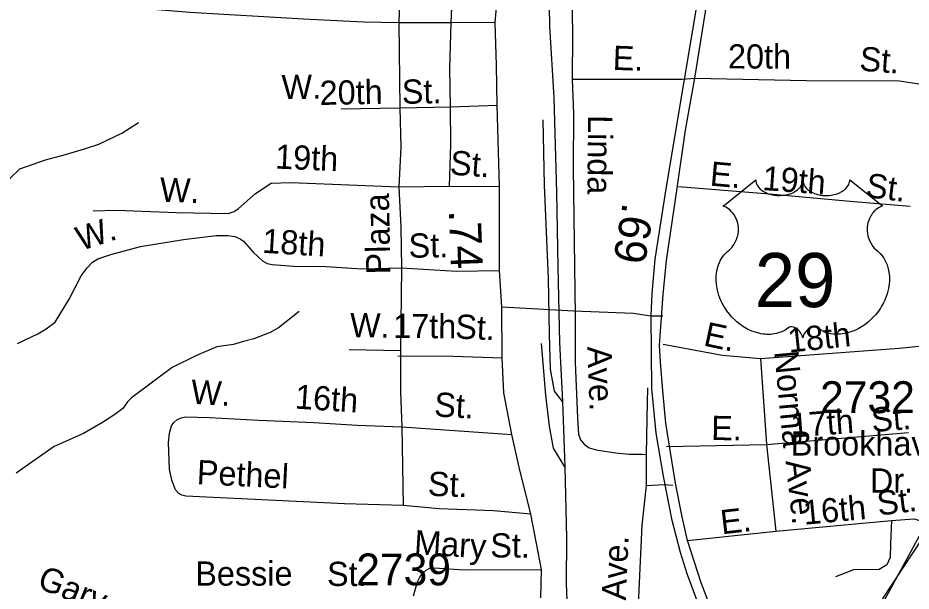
# Model space of a CAD drawing. Extents: x 1473865 to 1648260, y 639067 to 773536.
# Drawn here: x 1517772 to 1521277, y 646667 to 648916 of the extents above; entities that cross this region are included whole.
import ezdxf

# ---------------------------------------------------------------- set-up
doc = ezdxf.new("R2010")
doc.units = 0
for name, color, linetype in [('Exist Boundary Political City Limit New', 7, 'Continuous'), ('Exist Hydrographic Creek Single Shore', 7, 'Continuous'), ('Exist Railroad Mainline', 7, 'Continuous'), ('Exist Railroad Siding', 7, 'Continuous'), ('Exist Road Non-System Type 51', 7, 'Continuous'), ('Exist Road Non-System Type 51 Label', 7, 'Continuous'), ('Exist Road Primary US Divided Attributed', 7, 'Continuous'), ('Exist Road Primary US Mileage Hundredths English Label', 7, 'Continuous'), ('Exist Road Primary US Shield CELL', 7, 'Continuous'), ('Exist Road Primary US Shield Number Label', 7, 'Continuous'), ('Exist Road Secondary Mileage Hundredths English Label', 7, 'Continuous'), ('Exist Road Secondary Type 51 Attributed', 7, 'Continuous'), ('Exist Road Secondary Type 51 Label', 7, 'Continuous'), ('Exist Road Secondary Type 51 Number Label', 7, 'Continuous'), ('Exist Utilities Electrical Transmission Line', 7, 'Continuous'), ('Map Preparation Boundary City Limit Buffer Line', 7, 'Continuous')]:
    doc.layers.add(name, color=color, linetype=linetype)

msp = doc.modelspace()

# ---------------------------------------------------------------- linework, layer by layer
at = {"layer": 'Exist Boundary Political City Limit New'}
msp.add_lwpolyline([(1521437.8, 646451.2), (1521192.2, 646281.3), (1521149.5, 646444.2), (1521004.4, 646393), (1522392.9, 648497.9)], dxfattribs=at)
at = {"layer": 'Exist Hydrographic Creek Single Shore'}
for points in [[(1516541.3, 647612.2), (1516629.9, 647643.6), (1516694.1, 647659.7), (1516758.1, 647683.6), (1516838.4, 647720.6), (1516950.9, 647753), (1517096.2, 647826.4), (1517144.6, 647854.2), (1517168.9, 647871.7), (1517266.2, 647951.8), (1517306.9, 647999.4), (1517400, 648058.3), (1517460.4, 648090.7), (1517606.1, 648183), (1517694.9, 648249.3), (1517741.7, 648286.9), (1517780.1, 648323.9), (1517880.8, 648358.8), (1517959.2, 648379.4), (1518033.7, 648402.5), (1518089.9, 648421), (1518180.6, 648463.5), (1518245.2, 648504.9)], [(1518875.8, 647764.3), (1518794.7, 647699.5), (1518762.6, 647682), (1518698.1, 647657.1), (1518657.9, 647645.6), (1518617.9, 647634.9), (1518553.6, 647625.5), (1518472.9, 647591), (1518378.3, 647544.5), (1518218.2, 647424.7), (1518201.9, 647409.4), (1518183.6, 647383.5), (1518153.1, 647359.5), (1518104.7, 647328.5), (1518030, 647285.7), (1517915.1, 647233.8), (1517765.5, 647130.2)]]:
    msp.add_lwpolyline(points, dxfattribs=at)
at = {"layer": 'Exist Railroad Mainline'}
msp.add_line((1519909.3, 647410.5), (1519918.8, 647154.4), dxfattribs=at)
for points in [[(1519812.2, 651184.5), (1519818.5, 650911.9), (1519822.7, 650693.9), (1519830.8, 650267.3), (1519844.7, 649860.2), (1519860.5, 649509.4), (1519851.9, 649339.4), (1519851.9, 649208), (1519853.5, 649113.5), (1519857.4, 648883.5), (1519874.4, 648603.2), (1519885.9, 648231), (1519890.6, 647939), (1519897.4, 647642.9), (1519909.3, 647410.5)], [(1519918.8, 647154.4), (1519924.9, 646874.4), (1519922.8, 646698.5), (1519935.3, 646388.1), (1519926, 646204.4), (1519909.3, 646048.7), (1519892.4, 645886.9), (1519869.9, 645728), (1519835.3, 645584.2), (1519785.9, 645416.2), (1519728.2, 645259.8), (1519680.9, 645153.8), (1519627.8, 645045.9), (1519524.3, 644843.7), (1519429.2, 644687.5), (1519352.6, 644530.7), (1519267.4, 644354.4), (1519157.9, 644158.3), (1519042.2, 643944.5), (1518893.3, 643667.2), (1518693, 643310.8), (1518476.1, 642924.6), (1518324, 642677)]]:
    msp.add_lwpolyline(points, dxfattribs=at)
at = {"layer": 'Exist Railroad Siding'}
for points in [[(1519909.3, 647410.5), (1519878.2, 647451.2), (1519861.7, 647537.6), (1519858.1, 647675.5), (1519853.9, 647893.5), (1519838.5, 648259.8), (1519832.8, 648516)], [(1519918.8, 647154.4), (1519874, 647227.2), (1519857.6, 647313.5), (1519843.8, 647435.9), (1519827.3, 647638.1)]]:
    msp.add_lwpolyline(points, dxfattribs=at)
at = {"layer": 'Exist Road Non-System Type 51'}
for p, q in [((1519472.9, 648897.1), (1519267, 648896.8)), ((1519267, 648896.8), (1519271.1, 648562.8)), ((1519645.4, 648898.5), (1519472.9, 648897.1)), ((1520378.4, 648675.3), (1520428.3, 648679.7)), ((1519469.1, 648567.2), (1519653.3, 648573.7)), ((1519040.9, 648558.8), (1519271.1, 648562.8)), ((1519271.1, 648562.8), (1519469.1, 648567.2)), ((1519267.4, 648252.9), (1519465.6, 648255.1)), ((1519465.6, 648255.1), (1519661.3, 648254.5)), ((1519277.8, 647934.7), (1519274.1, 647610.9)), ((1519670.9, 647782), (1519953.7, 647767.1)), ((1519953.7, 647767.1), (1520186.5, 647757.5)), ((1520186.5, 647757.5), (1520255.9, 647746.5)), ((1520255.9, 647746.5), (1520302.4, 647746.5)), ((1519072.3, 647614.5), (1519274.1, 647610.9)), ((1519278.8, 647310.8), (1519710.3, 647281)), ((1519278.8, 647310.8), (1519283.4, 647002.6)), ((1520222.2, 647203.5), (1520236.9, 647203.2)), ((1520236.9, 647203.2), (1520236.7, 647081.4)), ((1520236.7, 647081.4), (1520308.2, 647084.7)), ((1520308.2, 647084.7), (1520342.4, 647082.1))]:
    msp.add_line(p, q, dxfattribs=at)
for points in [[(1519270.4, 649312.6), (1519271.3, 649026.6), (1519267, 648896.8)], [(1519472.9, 648897.1), (1519477.2, 649018.9), (1519491.8, 649195.6), (1519495.5, 649285.4)], [(1519945.1, 649020.4), (1519948, 648850.3), (1519946.9, 648674.4)], [(1519267, 648896.8), (1519129, 648899.2), (1518892.9, 648910.9), (1518447.6, 648937.2), (1518302.9, 648949.5), (1518121.2, 648968.8), (1517980.1, 648979.8)], [(1519469.1, 648567.2), (1519467.7, 648717.1), (1519472.9, 648897.1)], [(1520428.3, 648679.7), (1520866.1, 648670.3), (1521230.9, 648668.4), (1521384.3, 648646)], [(1519946.5, 648675.3), (1520150.4, 648675.3), (1520378.4, 648675.3)], [(1519946.9, 648674.4), (1519952.6, 648540.2), (1519950.9, 648328.4), (1519958.5, 647746.3)], [(1519271.1, 648562.8), (1519274.4, 648408.6), (1519267.4, 648252.9)], [(1519465.6, 648255.1), (1519470.5, 648419.1), (1519469.1, 648567.2)], [(1518068, 648158.6), (1518160.1, 648161), (1518393.8, 648152.7), (1518597.8, 648149), (1518621, 648156.7), (1518638, 648168.4), (1518705, 648227), (1518765.9, 648267.8), (1518843.8, 648270.5), (1519267.4, 648252.9)], [(1519267.4, 648252.9), (1519274.6, 648094.7), (1519277.8, 647934.7)], [(1520364.2, 648254.8), (1520721.6, 648226.1), (1521051.4, 648195), (1521273.2, 648176.6)], [(1517770.7, 647638.2), (1517851.3, 647676.6), (1517883.7, 647696.1), (1517918.3, 647721.4), (1517973.7, 647812.4), (1518021.4, 647903.5), (1518044, 647935), (1518065.1, 647957.8), (1518086.6, 647971), (1518136.9, 647987.4), (1518253.4, 648019.2), (1518421.9, 648046.3), (1518550.2, 648061.9), (1518595.5, 648061.6), (1518623.6, 648057.6), (1518644.2, 648049), (1518657.8, 648039.9), (1518695, 647997.3), (1518732.3, 647962.6), (1518750.5, 647952.8), (1518770.2, 647948), (1518854, 647942.3), (1518982, 647940.1), (1519121.9, 647931.5), (1519277.8, 647934.7)], [(1519277.8, 647934.7), (1519493.7, 647922.8), (1519662.4, 647924.9)], [(1519958.5, 647746.3), (1519959.3, 647564.2), (1519967.5, 647346.1), (1519972.2, 647282), (1519979.7, 647260.3), (1519993.6, 647243.8), (1520014.1, 647229.5), (1520041.2, 647220.8), (1520117, 647209.5), (1520168.9, 647204.6), (1520222.2, 647203.5)], [(1520685.6, 647580), (1521229.8, 647620.6), (1521757, 647674)], [(1520303.5, 647635.6), (1520536.2, 647592.9), (1520685.6, 647580)], [(1519274.1, 647610.9), (1519273.2, 647446.8), (1519278.8, 647310.8)], [(1519262.4, 647590.5), (1519480.4, 647588.5), (1519673, 647581.7)], [(1520685.6, 647580), (1520709.1, 647242.6)], [(1520241.9, 647464.9), (1520239.5, 647345.1), (1520236.9, 647203.2)], [(1519283.4, 647002.6), (1519053.4, 647008.8), (1518431.1, 647039.6), (1518415.8, 647042.7), (1518403.5, 647049.5), (1518390.4, 647064.8), (1518376.2, 647102.3), (1518367.9, 647145.3), (1518363.8, 647249.4), (1518366.7, 647286), (1518374.9, 647315.2), (1518384.8, 647328.8), (1518396.4, 647339), (1518412.5, 647346.5), (1518429.6, 647350.2), (1518523.6, 647348.5), (1518717.3, 647336.9), (1518933.2, 647329), (1519102.9, 647318), (1519278.8, 647310.8)], [(1520709.1, 647242.6), (1521266.5, 647289.3)], [(1520316.7, 647233.8), (1520709.1, 647242.6)], [(1520709.1, 647242.6), (1520745.7, 646901.7)], [(1520236.7, 647081.4), (1520219.9, 646925.6), (1520203.5, 646558)], [(1519785, 646968.6), (1519639, 646982.2), (1519425, 646990.1), (1519283.4, 647002.6)], [(1520745.7, 646901.7), (1521200.3, 646944.4)], [(1521200.3, 646944.4), (1521196, 646852.6), (1521193.9, 646799.2), (1521181.1, 646769.3), (1521151.2, 646752.2), (1521050.9, 646750.1), (1520980.5, 646722.3)], [(1521200.3, 646944.4), (1521287.8, 646950.8), (1521347.6, 646933.8), (1521392.4, 646897.4)], [(1520399.9, 646865.4), (1520745.7, 646901.7)], [(1519325.1, 646647.9), (1519340, 646703.7), (1519349.4, 646722.1), (1519360.7, 646737.3), (1519374.5, 646749), (1519388.9, 646756.7), (1519407.5, 646757.5), (1519522.8, 646750.4), (1519826.7, 646751.1)]]:
    msp.add_lwpolyline(points, dxfattribs=at)
at = {"layer": 'Exist Road Primary US Divided Attributed'}
for points in [[(1520499.8, 649379.4), (1520442.1, 649009.8), (1520384.3, 648658.1), (1520315, 648244.8), (1520271.9, 647969), (1520259.5, 647833.9), (1520255.9, 647746.5), (1520258.4, 647462.4), (1520275.2, 647286), (1520304.6, 647118), (1520337.1, 646950.1), (1520370.3, 646819.8), (1520397.3, 646736.1), (1520495.5, 646471.2), (1520643.1, 646199.2), (1520736, 646027.3), (1520851.5, 645827.8)], [(1520883, 645859.3), (1520805, 645994.9), (1520676.4, 646214.8), (1520518.4, 646529.3), (1520452.8, 646699.8), (1520399.9, 646865.4), (1520378.5, 646958.8), (1520351.8, 647089.7), (1520330.8, 647219.9), (1520314, 647325.9), (1520302.5, 647452.9), (1520294.1, 647565.3), (1520289.9, 647631.4), (1520304.6, 647830.9), (1520316.7, 647963.5), (1520358.1, 648239.3), (1520391.8, 648475.4), (1520428.3, 648679.7), (1520481.6, 649014.1), (1520540.8, 649379.4)]]:
    msp.add_lwpolyline(points, dxfattribs=at)
at = {"layer": 'Exist Road Primary US Shield CELL'}
msp.add_lwpolyline([(1520667.7, 648280.3), (1520668, 648274.9), (1520669.3, 648268.6), (1520670.3, 648265.4), (1520673.2, 648259.1), (1520678.1, 648251.8), (1520684.9, 648244.5), (1520692.6, 648238.2), (1520697.7, 648234.9), (1520706.5, 648230.2), (1520716.4, 648226), (1520727.5, 648222.8), (1520738.9, 648220.5), (1520751.2, 648219.2), (1520763.5, 648218.9), (1520776.7, 648219.9), (1520791.3, 648222.7), (1520798, 648224.5), (1520805.5, 648227.1), (1520812.5, 648230), (1520820.2, 648234.1), (1520826.3, 648238), (1520831.2, 648241.5), (1520838, 648248), (1520843.4, 648254.8), (1520845.7, 648258.6), (1520847.7, 648262.3), (1520850.4, 648270), (1520851.1, 648273.4), (1520851.7, 648280.5), (1520852.1, 648274.6), (1520852.7, 648270.8), (1520853.7, 648267.2), (1520855.2, 648263.3), (1520858, 648257.8), (1520861, 648253.3), (1520866.7, 648246.5), (1520870.3, 648243.2), (1520873.6, 648240.5), (1520882.3, 648234.5), (1520892.5, 648229.3), (1520897.5, 648227.1), (1520902.7, 648225.3), (1520909.2, 648223.3), (1520916, 648221.8), (1520922.7, 648220.6), (1520929.5, 648219.6), (1520936.5, 648219.1), (1520942.2, 648218.9), (1520949.2, 648219), (1520955.6, 648219.4), (1520962.3, 648220.2), (1520969.5, 648221.4), (1520975.4, 648222.7), (1520983.1, 648224.7), (1520990.1, 648227.2), (1520996.3, 648229.9), (1521004.3, 648234.1), (1521010.7, 648238.1), (1521015.4, 648241.9), (1521021, 648247.1), (1521026.4, 648253.2), (1521029.5, 648257.7), (1521031.7, 648262.3), (1521033.7, 648267.2), (1521035, 648272.4), (1521035.6, 648276.8), (1521035.7, 648280.7), (1521164.3, 648178.2), (1521161.3, 648177.1), (1521154.3, 648173.6), (1521148.7, 648170.4), (1521139.9, 648164.2), (1521136.1, 648160.7), (1521132.3, 648157.2), (1521128.8, 648153.4), (1521125.7, 648149.8), (1521122, 648144.6), (1521118.7, 648139.5), (1521115.4, 648133.8), (1521113, 648128.8), (1521109.1, 648118.5), (1521107.2, 648111.9), (1521105.9, 648106.4), (1521104.4, 648094.9), (1521104, 648089.5), (1521104, 648084.1), (1521104.3, 648078.4), (1521104.9, 648072.9), (1521105.9, 648067.2), (1521106.8, 648062.2), (1521108.4, 648056), (1521110.7, 648048.9), (1521113.5, 648042), (1521119.3, 648030.8), (1521126.9, 648019.4), (1521132.3, 648013), (1521137.6, 648007.5), (1521145.5, 648000.9), (1521149.8, 647997.1), (1521154.8, 647992.1), (1521162.8, 647982.8), (1521166.1, 647978.4), (1521169.4, 647973.4), (1521172.4, 647968.3), (1521175.5, 647962.9), (1521177.9, 647958.1), (1521182.4, 647947.1), (1521185.7, 647936.3), (1521187.2, 647930.7), (1521189.6, 647918.1), (1521190.5, 647911.9), (1521191.5, 647899.6), (1521191.6, 647884.7), (1521190.4, 647870.5), (1521187.8, 647854), (1521185.6, 647844.2), (1521182.2, 647832.7), (1521178.9, 647822.7), (1521173, 647808.1), (1521167.8, 647797.4), (1521161.1, 647785), (1521156.4, 647777.5), (1521151.1, 647769.4), (1521144.3, 647760.1), (1521136.4, 647750.2), (1521126.9, 647739.8), (1521119.2, 647732.2), (1521109.2, 647723.2), (1521103.1, 647718.2), (1521094.5, 647711.6), (1521082.6, 647703.7), (1521070.9, 647697), (1521061, 647691.9), (1521052.2, 647688.1), (1521040.8, 647683.8), (1521021.8, 647678.5), (1521014.9, 647677.1), (1521006.7, 647675.9), (1520999, 647675.1), (1520991.6, 647674.6), (1520981.5, 647674.6), (1520971.6, 647675.4), (1520962.2, 647676.8), (1520952.4, 647678.8), (1520942.1, 647681.9), (1520932.8, 647685.5), (1520923.4, 647690.1), (1520907.5, 647700.2), (1520902.9, 647702.6), (1520900.3, 647703.3), (1520894.2, 647703.6), (1520888.4, 647702.4), (1520882.5, 647700), (1520878.9, 647698.1), (1520874.2, 647695), (1520870.5, 647692.1), (1520866.1, 647687.9), (1520863.1, 647684.4), (1520860.7, 647681.7), (1520856.3, 647674.6), (1520854.7, 647671.3), (1520853, 647667), (1520851.5, 647660.6), (1520849.5, 647668.6), (1520847.2, 647674), (1520844.4, 647678.5), (1520841.6, 647682.5), (1520837.1, 647687.7), (1520833.1, 647691.6), (1520828.2, 647695.5), (1520823, 647698.7), (1520818.9, 647700.8), (1520815.1, 647702.2), (1520810.5, 647703.4), (1520806.7, 647703.7), (1520803.6, 647703.6), (1520799.3, 647702.6), (1520793.5, 647698.4), (1520788, 647694.6), (1520782, 647690.9), (1520774.8, 647687.1), (1520769.6, 647684.7), (1520763.3, 647682.2), (1520756.1, 647679.8), (1520748.2, 647677.8), (1520740, 647676.2), (1520732.9, 647675), (1520725.2, 647674.3), (1520718.3, 647674.1), (1520711.1, 647674.2), (1520704.3, 647674.7), (1520696.5, 647675.4), (1520686.8, 647676.8), (1520678.7, 647678.7), (1520670.2, 647680.9), (1520661.5, 647683.7), (1520652.2, 647687.3), (1520640.5, 647692.3), (1520632.3, 647696.5), (1520619.5, 647703.9), (1520604.5, 647714.3), (1520593.1, 647723.5), (1520584.8, 647731), (1520572.6, 647743.5), (1520565.4, 647751.6), (1520554.1, 647766.2), (1520546.9, 647776.8), (1520542.2, 647784.5), (1520535.4, 647797), (1520531.6, 647804.8), (1520526.8, 647816.2), (1520522.9, 647826.6), (1520519.7, 647836.5), (1520518, 647842.8), (1520515.6, 647853.8), (1520514.1, 647861.6), (1520512.7, 647872.4), (1520511.9, 647883.7), (1520511.7, 647894.1), (1520512, 647902.8), (1520513, 647912.9), (1520514.7, 647923.6), (1520516.8, 647932.8), (1520518.6, 647939.4), (1520521.3, 647947.4), (1520525, 647956.3), (1520529.2, 647964.8), (1520533.3, 647971.9), (1520538.4, 647979.5), (1520543.4, 647986), (1520549.9, 647993.1), (1520556.8, 647999.6), (1520563, 648004.7), (1520570.5, 648012), (1520574.4, 648016.4), (1520579, 648022.6), (1520582.8, 648028.3), (1520585.7, 648033.4), (1520589.6, 648040.9), (1520592, 648046.5), (1520594.9, 648055.2), (1520596.4, 648061.3), (1520597.9, 648069.1), (1520598.9, 648076.5), (1520599.3, 648085.7), (1520599.1, 648093.3), (1520598.1, 648102.1), (1520596.4, 648110.7), (1520594.4, 648118.1), (1520591.2, 648126.6), (1520588.3, 648132.8), (1520583.4, 648141.3), (1520577.9, 648149.1), (1520572.2, 648155.5), (1520566.5, 648161.2), (1520561.1, 648165.4), (1520555.9, 648169.2), (1520549.3, 648173.1), (1520543, 648176.2), (1520539.1, 648177.8)], close=True, dxfattribs=at)
at = {"layer": 'Exist Road Secondary Type 51 Attributed'}
msp.add_lwpolyline([(1519824.5, 646640), (1519826.7, 646751.1), (1519806.4, 646853.3), (1519785, 646968.6), (1519739.1, 647153), (1519710.3, 647281), (1519678.3, 647445), (1519673, 647581.7), (1519670.9, 647782), (1519662.4, 647924.9), (1519661.3, 648254.5), (1519653.3, 648573.7), (1519650, 648729.8), (1519645.4, 648898.5), (1519654.4, 649004.7)], dxfattribs=at)
at = {"layer": 'Exist Utilities Electrical Transmission Line'}
msp.add_lwpolyline([(1518886.7, 642864.9), (1519024.4, 643074.2), (1519172.2, 643287.6), (1519339, 643554.5), (1519510, 643833.6), (1519690.7, 644106.3), (1519941.5, 644495.6), (1520192.7, 644893.2), (1520427.8, 645300.8), (1520663.2, 645720.5), (1520902.8, 646152.3), (1521173.5, 646633.3), (1521405, 647059.2), (1521704.1, 647575.6), (1522013.5, 648112.1), (1522308.7, 648630.8), (1522575, 649091.8)], dxfattribs=at)
at = {"layer": 'Map Preparation Boundary City Limit Buffer Line'}
msp.add_lwpolyline([(1521437.8, 646451.2), (1521192.2, 646281.3), (1521149.5, 646444.2), (1521004.4, 646393), (1522392.9, 648497.9)], dxfattribs=at)

# ---------------------------------------------------------------- texts
at = {"layer": 'Exist Road Non-System Type 51 Label'}
for s, rotation, p in [('E.', 357.863, (1520104.8, 648712.3)), ('20th', 359.7639, (1520558.1, 648717.6)), ('St.', 355.6041, (1521071.9, 648709.3)), ('W.', 0.9864, (1518808.1, 648596.6)), ('20th', 0.9864, (1518957, 648574.2)), ('St.', 0.9864, (1519279.4, 648578.6)), ('Linda', 269.5466, (1520009.3, 648534.8)), ('19th', 357.628, (1518780.2, 648324.8)), ('St.', 355.7364, (1519465.4, 648301.4)), ('E.', 354.9261, (1520485, 648258.3)), ('19th', 355.8623, (1520691.3, 648240.7)), ('St.', 352.6744, (1521095.6, 648213.6)), ('W.', 357.9622, (1518328, 648195)), ('Plaza', 91.1363, (1519234.4, 647910.3)), ('W.', 18.0342, (1518019.4, 648000.9)), ('18th', 356.4719, (1518729.4, 647994.5)), ('St.', 0.7758, (1519306, 647974.7)), ('W.', 358.9579, (1519074.5, 647663.7)), ('17th', 359.475, (1519244.6, 647660.3)), ('St.', 357.2229, (1519486.7, 647658.4)), ('E.', 347.9324, (1520458.5, 647630.9)), ('18th', 6.0275, (1520797.9, 647602.4)), ('Ave.', 272.154, (1520006.2, 647626.2)), ('Norma', 275.4336, (1520739.5, 647606.4)), ('W.', 356.598, (1518449.2, 647402.2)), ('16th', 356.2813, (1518857.6, 647383.2)), ('St.', 356.5945, (1519403.7, 647352.7)), ('17th', 4.4, (1520808, 647268.8)), ('St.', 4.4, (1521124, 647290.9)), ('E.', 358.911, (1520491.9, 647260)), ('Pethel', 357.17, (1518472.9, 647086.8)), ('Ave.', 276.2013, (1520784.1, 647177.2)), ('St.', 357.8808, (1519379.7, 647041)), ('St.', 7.1135, (1521148.9, 646962.7)), ('16th', 5.4056, (1520857.3, 646926.8)), ('E.', 6.5101, (1520534.1, 646889.3)), ('Mary', 356.4621, (1519325.2, 646811.9)), ('St.', 359.6637, (1519625.5, 646799)), ('Ave.', 87.4417, (1520157.4, 646629.2)), ('Bessie', 359.9961, (1518468.5, 646688.2)), ('Gary', 338.2409, (1517843.7, 646681.7)), ('St.', 359.6637, (1518985.1, 646687.1))]:
    msp.add_text(s, height=95, rotation=rotation, dxfattribs=at).set_placement(p)
at = {"layer": 'Exist Road Primary US Mileage Hundredths English Label'}
msp.add_text('.69', height=125, rotation=260.6265, dxfattribs=at).set_placement((1520146, 648194.1))
at = {"layer": 'Exist Road Primary US Shield Number Label'}
msp.add_text('29', height=212.5, dxfattribs=at).set_placement((1520663.4, 647781))
at = {"layer": 'Exist Road Secondary Mileage Hundredths English Label'}
msp.add_text('.74', height=125, rotation=272.1765, dxfattribs=at).set_placement((1519463.1, 648160.6))
at = {"layer": 'Exist Road Secondary Type 51 Label'}
for s, p in [('Brookhaven', (1520804.7, 647198.7)), ('Dr.', (1521115.1, 647053.4))]:
    msp.add_text(s, height=95, dxfattribs=at).set_placement(p)
at = {"layer": 'Exist Road Secondary Type 51 Number Label'}
for s, p in [('2732', (1520919.5, 647365.2)), ('2739', (1519099.8, 646689.3))]:
    msp.add_text(s, height=125, dxfattribs=at).set_placement(p)

doc.saveas('drawing.dxf')
